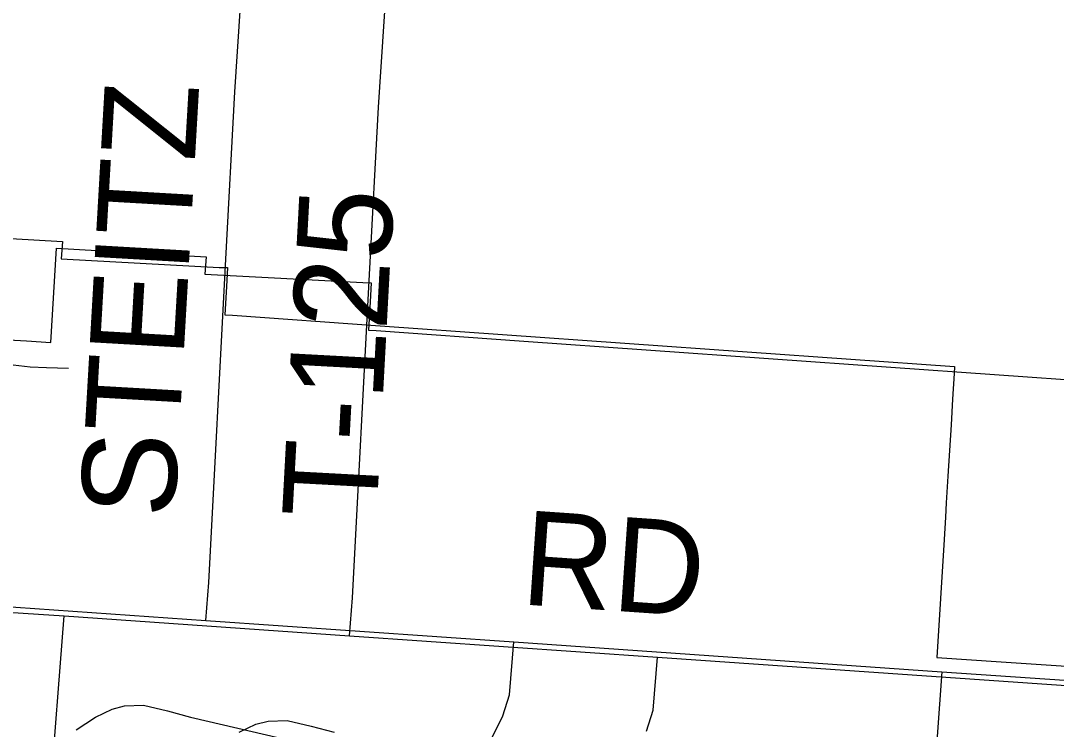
# Model space of a CAD drawing. Extents: x -38.2 to 41.9, y -4 to 24.9.
# Drawn here: x 5.183 to 5.806, y 19.155 to 19.582 of the extents above; entities that cross this region are included whole.
import ezdxf

# ---------------------------------------------------------------- set-up
doc = ezdxf.new("R2010")
doc.units = 0
for name, color, linetype in [('Default', 7, 'Continuous'), ('GM_X_County_Road', 7, 'Continuous'), ('GM_X_Minor_River', 7, 'Continuous'), ('GM_X_State_Location', 7, 'Continuous'), ('GM_X_Township_Road', 7, 'Continuous'), ('GM_X_Township_Road_Text', 7, 'Continuous')]:
    doc.layers.add(name, color=color, linetype=linetype)

msp = doc.modelspace()

# ---------------------------------------------------------------- linework, layer by layer
at = {"layer": 'Default'}
msp.add_lwpolyline([(5.11783, 19.4543), (5.20797, 19.44901), (5.20723, 19.4386), (5.30233, 19.43352), (5.30727, 19.43337), (5.30661, 19.42203), (5.30563, 19.40496), (5.31036, 19.40462), (5.39924, 19.39831), (5.62016, 19.38261), (5.74503, 19.37373), (5.74478, 19.36963), (5.74383, 19.35413), (5.74288, 19.33863), (5.74194, 19.32313), (5.74099, 19.30763), (5.74001, 19.2916), (5.73948, 19.28304), (5.73866, 19.26953), (5.73432, 19.19851), (5.73436, 19.19851), (5.77313, 19.19585), (5.82118, 19.19255)], dxfattribs=at)
at = {"layer": 'GM_X_County_Road'}
msp.add_lwpolyline([(5.13447, 19.64979), (5.1265, 19.5248), (5.11811, 19.39311), (5.18622, 19.38916), (5.20099, 19.38829), (5.20431, 19.44511), (5.29444, 19.43982), (5.29371, 19.42941), (5.38881, 19.42433), (5.39375, 19.42418), (5.39309, 19.41284), (5.3921, 19.39577), (5.39684, 19.39543), (5.48572, 19.38912), (5.70664, 19.37342), (5.83151, 19.36454)], dxfattribs=at)
at = {"layer": 'GM_X_Minor_River'}
msp.add_lwpolyline([(5.17491, 19.37517), (5.18854, 19.37365), (5.19838, 19.37326), (5.21162, 19.37288)], dxfattribs=at)
at = {"layer": 'GM_X_State_Location'}
for points in [[(5.3928, 19.42922), (5.39812, 19.53004), (5.40521, 19.63646)], [(5.38071, 19.21155), (5.38252, 19.23449), (5.3928, 19.42922)], [(4.93981, 19.04634), (5.04058, 19.0332), (5.12741, 19.0311), (5.14669, 19.03236), (5.15835, 19.03527), (5.17626, 19.04736), (5.18292, 19.05318), (5.19416, 19.07027), (5.19749, 19.08235), (5.20041, 19.11277), (5.20889, 19.22358)], [(5.14395, 19.22782), (5.20889, 19.22358), (5.38071, 19.21155), (5.56619, 19.19867), (5.82374, 19.18074), (6.02777, 19.16684), (6.09218, 19.16233), (6.10098, 19.16288), (6.13311, 19.16054)], [(5.55947, 19.15405), (5.56348, 19.1667), (5.56619, 19.19867)], [(5.31422, 19.15341), (5.32424, 19.15824), (5.33167, 19.1601), (5.34318, 19.16047), (5.35767, 19.15713), (5.3714, 19.15341)]]:
    msp.add_lwpolyline(points, dxfattribs=at)
at = {"layer": 'GM_X_Township_Road'}
for points in [[(5.30632, 19.43841), (5.31165, 19.53923), (5.31873, 19.64565)], [(5.29423, 19.22074), (5.29604, 19.24368), (5.30632, 19.43841)], [(5.05747, 19.23701), (5.12241, 19.23277), (5.29423, 19.22074), (5.47971, 19.20786), (5.73726, 19.18993), (5.94129, 19.17603), (6.0057, 19.17152), (6.0145, 19.17206), (6.04663, 19.16973)], [(5.46683, 19.1506), (5.47299, 19.16324), (5.477, 19.17589), (5.47971, 19.20786)], [(5.73726, 19.18993), (5.733, 19.1285), (5.72888, 19.06907), (5.72873, 19.06329), (5.72888, 19.05983), (5.72922, 19.05637), (5.72973, 19.05294), (5.73057, 19.04892), (5.73741, 19.02036), (5.74013, 19.00709), (5.74334, 18.98701), (5.74549, 18.96681), (5.74598, 18.96005), (5.74659, 18.94651), (5.74672, 18.93296), (5.74629, 18.91724), (5.74246, 18.83718), (5.73961, 18.77756)], [(5.21623, 19.1548), (5.22774, 19.1626), (5.23776, 19.16743), (5.2452, 19.16929), (5.2567, 19.16966), (5.27119, 19.16632), (5.28493, 19.1626), (5.33944, 19.14989)]]:
    msp.add_lwpolyline(points, dxfattribs=at)

# ---------------------------------------------------------------- texts
at = {"layer": 'GM_X_Township_Road_Text'}
for s, rotation, p in [('STEITZ', 86.70626, (5.27522, 19.282)), ('T-125', 86.91363, (5.39685, 19.28124)), ('RD', 356.05514, (5.48324, 19.23053))]:
    msp.add_text(s, height=0.056818, rotation=rotation, dxfattribs=at).set_placement(p)

doc.saveas('drawing.dxf')
